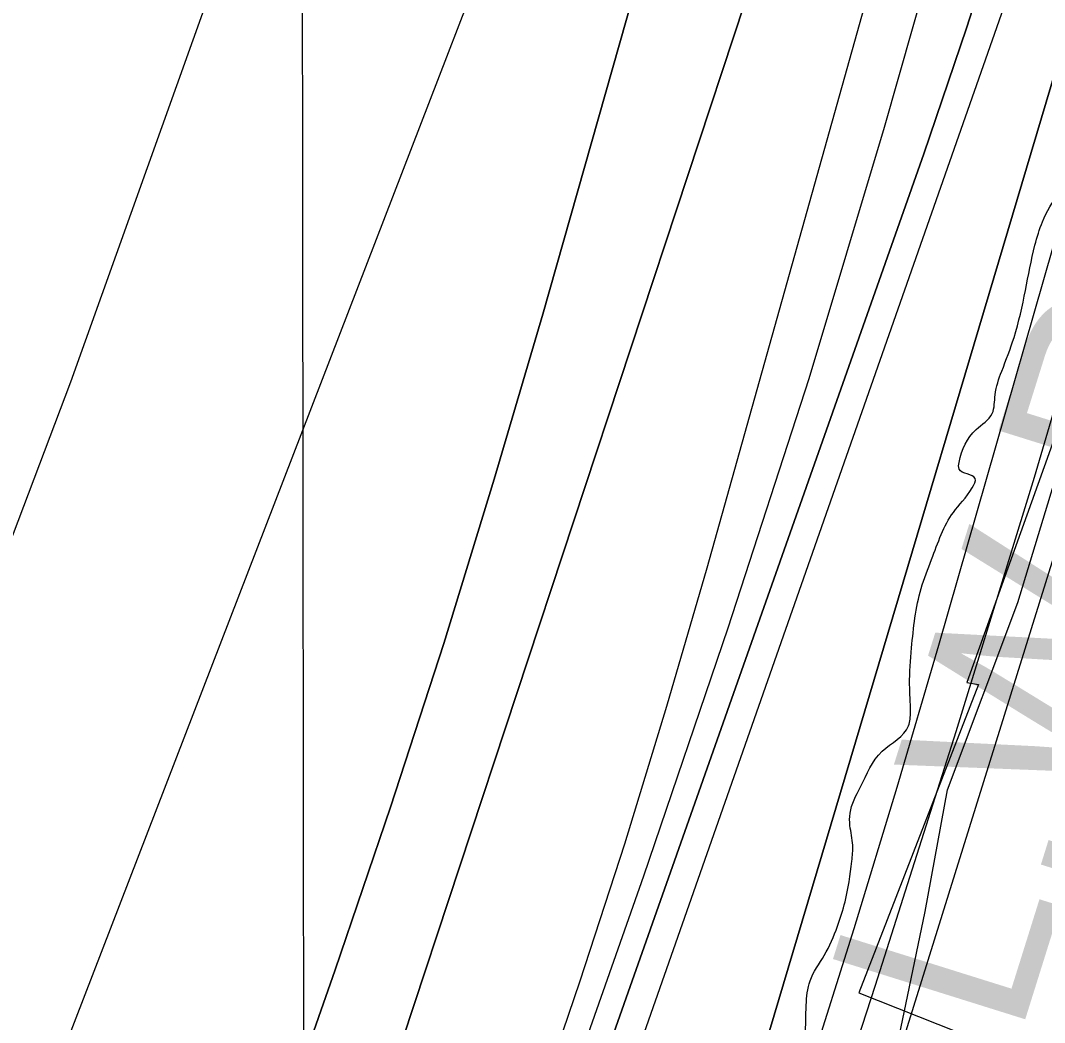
# Model space of a CAD drawing. Extents: x 3297716 to 3335574, y 688621 to 713991.
# Drawn here: x 3322747.6 to 3323169.5, y 694399.2 to 694812 of the extents above; entities that cross this region are included whole.
import ezdxf

# ---------------------------------------------------------------- set-up
doc = ezdxf.new("R2010")
doc.units = 0
for name, color, linetype in [('V-GRID-MAJR', 7, 'Continuous'), ('V-RIVR-EDGE', 7, 'Continuous'), ('V-RRAP-FSHR', 7, 'Continuous'), ('V-RRAP-RVMT', 7, 'Continuous'), ('V-TOPO-DPTH', 7, 'Continuous'), ('V-TOPO-MAJR', 7, 'Continuous'), ('V-TOPO-MINR', 7, 'Continuous'), ('V-TOPO-WATR', 7, 'Continuous'), ('V-TOPO-WATR-IDEN', 7, 'Continuous')]:
    doc.layers.add(name, color=color, linetype=linetype)

msp = doc.modelspace()

# ---------------------------------------------------------------- linework, layer by layer
at = {"layer": 'V-GRID-MAJR'}
msp.add_spline([(3322864.78, 694020.83), (3322861.26, 697048.55), (3322854.2, 703110.13), (3322847.15, 709171.74), (3322843.62, 712205.6)], degree=3, dxfattribs=at)
at = {"layer": 'V-RIVR-EDGE'}
msp.add_spline([(3322948.37, 694020.91), (3322949.41, 694024.64), (3322957.6, 694042.46), (3322966.99, 694074.23), (3322979.87, 694110.27), (3322999.01, 694165.67), (3323019.31, 694218.75), (3323047.42, 694293.14), (3323064.99, 694340.8), (3323068.52, 694359.79), (3323070.1, 694370.26), (3323070.9, 694381.5), (3323071.35, 694406.32), (3323072.93, 694416.4), (3323078.77, 694426.86), (3323084.23, 694438.86), (3323087.36, 694448.94), (3323090.11, 694465.61), (3323090.52, 694472.2), (3323089.37, 694480.35), (3323089.39, 694485.39), (3323093.68, 694496.24), (3323102.64, 694510.95), (3323113.52, 694521.39), (3323114.31, 694527.21), (3323113.95, 694538.46), (3323114.76, 694553.58), (3323118.7, 694578), (3323123, 694590.01), (3323131.96, 694609.38), (3323139.74, 694619.44), (3323140.92, 694623.32), (3323134.33, 694627.21), (3323134.34, 694629.93), (3323141.36, 694643.48), (3323147.96, 694650.06), (3323149.15, 694657.81), (3323151.89, 694667.5), (3323156.96, 694681.45), (3323161.66, 694700.83), (3323165.59, 694719.43), (3323168.71, 694729.12), (3323174.95, 694741.13), (3323179.24, 694750.42), (3323184.31, 694763.98), (3323190.15, 694773.66), (3323189.4, 694781.42), (3323190.58, 694787.62), (3323200.33, 694810.09), (3323212.42, 694839.92), (3323221.02, 694868.21), (3323223.78, 694883.72), (3323229.64, 694903.09), (3323232.78, 694917.43), (3323234.75, 694930.61), (3323239.05, 694944.56), (3323242.18, 694953.48), (3323245.7, 694968.98), (3323248.84, 694981.38), (3323256.25, 695000.75), (3323259.37, 695006.95), (3323262.1, 695010.82), (3323260.96, 695021.3), (3323261.37, 695030.6), (3323262.55, 695039.52), (3323266.06, 695047.27), (3323266.46, 695051.92), (3323266.11, 695067.04), (3323267.32, 695083.33), (3323269.69, 695102.71), (3323271.27, 695115.51), (3323274.79, 695125.97), (3323280.23, 695129.83), (3323284.9, 695138.35), (3323287.26, 695149.21), (3323288.84, 695163.55), (3323288.86, 695169.37), (3323285.76, 695172.48), (3323285.77, 695176.74), (3323290.06, 695184.1), (3323291.24, 695191.85), (3323304.11, 695221.68), (3323311.14, 695239.5), (3323319.76, 695275.55), (3323326.06, 695314.31), (3323328.49, 695355.8), (3323328.18, 695389.54), (3323328.99, 695403.5), (3323333.29, 695415.9), (3323336.8, 695424.81), (3323336.82, 695432.18), (3323336.83, 695436.45), (3323334.51, 695438), (3323333.74, 695441.88), (3323334.15, 695448.47), (3323336.09, 695450.8), (3323336.51, 695462.04), (3323334.97, 695467.47), (3323336.54, 695474.06), (3323337.72, 695483.37), (3323338.9, 695489.57), (3323338.93, 695501.59), (3323339.72, 695508.96), (3323344.38, 695509.33), (3323347.51, 695521.74), (3323348.69, 695527.55), (3323352.18, 695529.48), (3323353.75, 695534.13), (3323353.75, 695535.68), (3323351.81, 695536.85), (3323349.51, 695546.16), (3323347.23, 695564.78), (3323348.42, 695576.03), (3323350.76, 695580.29), (3323348.83, 695584.17), (3323346.13, 695590.77), (3323352.4, 695615.96), (3323351.63, 695618.68), (3323350.47, 695619.84), (3323349.73, 695636.13), (3323350.52, 695641.95), (3323355.58, 695646.59), (3323358.32, 695659.38), (3323360.27, 695663.64), (3323363.37, 695663.24), (3323363.36, 695657.43), (3323367.22, 695648.89), (3323370.32, 695649.65), (3323370.74, 695664), (3323374.25, 695670.59), (3323381.25, 695680.26), (3323382.05, 695687.24), (3323388.7, 695710.88), (3323396.52, 695736.46), (3323397.7, 695745.37), (3323398.5, 695753.52), (3323397.74, 695759.33), (3323393.88, 695765.94), (3323394.28, 695773.69), (3323399.35, 695782.6), (3323407.11, 695785.29), (3323417.97, 695785.27), (3323417.98, 695788.76), (3323420.72, 695801.16), (3323422.29, 695809.3), (3323424.64, 695816.66), (3323424.67, 695827.91), (3323425.84, 695831.4), (3323428.56, 695834.1), (3323437.47, 695832.14), (3323439.03, 695835.24), (3323431.68, 695839.53), (3323429.76, 695847.29), (3323429.78, 695857.37), (3323430.59, 695869.78), (3323433.7, 695875.97), (3323435.27, 695879.85), (3323433.73, 695887.61), (3323434.91, 695893.03), (3323438.41, 695898.84), (3323445.8, 695905.81), (3323452.79, 695910.44), (3323454.35, 695912.76), (3323453.2, 695917.42), (3323447.39, 695922.86), (3323447.4, 695927.52), (3323447.42, 695932.17), (3323452.11, 695947.28), (3323456.04, 695967.44), (3323463.06, 695984.49), (3323466.95, 695989.52), (3323475.1, 695994.15), (3323476.28, 695998.03), (3323476.29, 696003.84), (3323479.02, 696010.43), (3323484.86, 696018.95), (3323492.25, 696027.07), (3323500.41, 696034.42), (3323505.87, 696046.82), (3323508.98, 696051.46), (3323516.36, 696056.49), (3323519.48, 696063.07), (3323526.09, 696068.1), (3323531.54, 696076.23), (3323536.21, 696085.52), (3323536.23, 696090.56), (3323531.98, 696097.94), (3323530.44, 696102.21), (3323530.44, 696104.54), (3323533.94, 696106.86), (3323544.08, 696129.32), (3323548.75, 696135.91), (3323553.44, 696149.85), (3323555.4, 696157.99), (3323554.64, 696165.36), (3323556.59, 696170.4), (3323558.15, 696173.89), (3323559.71, 696179.31), (3323566.35, 696195.2), (3323569.86, 696204.88), (3323570.27, 696214.19), (3323571.83, 696217.29), (3323578.04, 696218.05), (3323583.09, 696221.14), (3323583.88, 696229.28), (3323588.56, 696240.9), (3323595.18, 696250.19), (3323599.46, 696254.45), (3323606.44, 696256.76), (3323608.79, 696263.34), (3323619.36, 696304.04), (3323636.95, 696361), (3323653.4, 696425.72), (3323674.53, 696502.84), (3323685.09, 696538.5), (3323701.1, 696582.28), (3323710.87, 696613.67), (3323717.16, 696648.16), (3323723.85, 696687.32), (3323726.23, 696709.8), (3323735.23, 696743.91), (3323756.71, 696803.96), (3323773.91, 696858.99), (3323781.36, 696889.99), (3323782.92, 696896.58), (3323786.03, 696898.9), (3323786.43, 696902), (3323784.88, 696905.11), (3323782.18, 696907.83), (3323782.58, 696913.65), (3323780.64, 696915.59), (3323779.09, 696916.37), (3323779.12, 696925.29), (3323780.32, 696940.8), (3323785.4, 696958.24), (3323787.75, 696967.93), (3323789.69, 696967.53), (3323796.28, 696966.74), (3323797.84, 696969.07), (3323798.24, 696973.72), (3323801.39, 696993.88), (3323801.42, 697006.67), (3323801.47, 697025.29), (3323803.45, 697042.73), (3323803.86, 697051.65), (3323803.87, 697055.14), (3323801.16, 697059.03), (3323800.4, 697062.13), (3323801.95, 697063.68), (3323806.99, 697063.67), (3323807.39, 697067.16), (3323807.42, 697077.63), (3323807.83, 697088.48), (3323810.18, 697098.95), (3323812.53, 697109.03), (3323817.96, 697108.63), (3323823.39, 697109.39), (3323824.56, 697110.94), (3323821.47, 697113.66), (3323821.09, 697116.76), (3323819.92, 697117.54), (3323809.85, 697121.06), (3323809.47, 697122.61), (3323809.47, 697125.71), (3323818.44, 697143.91), (3323821.57, 697156.7), (3323825.45, 697157.47), (3323830.88, 697157.84), (3323833.99, 697159.78), (3323833.99, 697162.1), (3323830.12, 697164.05), (3323823.53, 697164.07), (3323823.15, 697167.17), (3323823.16, 697169.89), (3323825.1, 697171.43), (3323827.81, 697171.81), (3323829.37, 697172.2), (3323830.15, 697174.52), (3323831.71, 697179.17), (3323834.04, 697181.88), (3323834.06, 697187.31), (3323836.42, 697202.04), (3323835.27, 697205.92), (3323827.14, 697210.98), (3323823.27, 697216.03), (3323822.89, 697220.3), (3323824.46, 697224.95), (3323826.8, 697233.86), (3323831.48, 697242.77), (3323836.56, 697259.43), (3323841.27, 697282.69), (3323847.54, 697305.94), (3323851.84, 697323), (3323857.31, 697337.72), (3323865.1, 697352.44), (3323867.84, 697363.68), (3323867.09, 697371.43), (3323864.78, 697379.58), (3323867.14, 697391.99), (3323875.35, 697419.5), (3323883.14, 697434.22), (3323896.77, 697457.45), (3323907.28, 697471.78), (3323915.07, 697484.94), (3323917.82, 697500.06), (3323925.64, 697525.64), (3323933.83, 697546.17), (3323940.08, 697560.89), (3323942.03, 697569.03), (3323946.72, 697581.81), (3323953.35, 697596.53), (3323965.83, 697625.59), (3323975.58, 697647.28), (3323979.11, 697663.17), (3323983.41, 697679.06), (3323992.01, 697703.47), (3323996.7, 697721.69), (3324001.77, 697730.98), (3324007.61, 697740.28), (3324011.53, 697757.72), (3324016.23, 697778.26), (3324014.75, 697805.41), (3324012.86, 697825.58), (3324013.66, 697833.72), (3324020.71, 697864.73), (3324032.9, 697932.56), (3324038.39, 697956.98), (3324042.68, 697965.89), (3324046.58, 697972.47), (3324050.87, 697985.26), (3324055.93, 697991.84), (3324055.94, 697996.11), (3324055.57, 698003.47), (3324056.79, 698026.74), (3324061.14, 698060.47), (3324067.83, 698100.78), (3324075.3, 698139.16), (3324081.55, 698157.37), (3324088.56, 698168.6), (3324090.9, 698174.41), (3324094.81, 698187.58), (3324095.62, 698203.87), (3324097.26, 698239.16), (3324100.45, 698272.11), (3324108.32, 698319.4), (3324118.92, 698370.57), (3324132.6, 698414.36), (3324146.34, 698484.13), (3324153, 698511.26), (3324155.74, 698522.11), (3324161.58, 698527.91), (3324167.81, 698539.14), (3324172.5, 698553.09), (3324172.52, 698562.79), (3324169.44, 698571.32), (3324162.1, 698581.81), (3324160.94, 698585.69), (3324160.95, 698588.8), (3324167.25, 698626.4), (3324180.22, 698695.78), (3324201.79, 698795.78), (3324223.7, 698871.35), (3324235.43, 698911.26), (3324246.75, 698941.1), (3324253.02, 698969.39), (3324262.8, 699002.33), (3324270.2, 699013.56), (3324276.82, 699025.95), (3324280.34, 699038.35), (3324280.37, 699048.05), (3324280, 699057.36), (3324275.75, 699065.12), (3324274.63, 699081.41), (3324272.36, 699101.97), (3324269.69, 699123.31), (3324271.68, 699143.08), (3324274.84, 699166.34), (3324284.62, 699202), (3324289.34, 699227.97), (3324288.99, 699240.76), (3324287.45, 699246.2), (3324284.35, 699249.7), (3324270.41, 699255.55), (3324268.48, 699260.21), (3324271.22, 699271.83), (3324280.53, 699269.87), (3324281.31, 699272.58), (3324283.67, 699285.38), (3324286.43, 699306.7), (3324288.41, 699322.59), (3324292.34, 699342.36), (3324299.38, 699366), (3324314.29, 699434.99), (3324317.79, 699439.64), (3324326.71, 699439.61), (3324329.82, 699441.93), (3324329.83, 699448.14), (3324329.84, 699451.24), (3324334.89, 699455.11), (3324345.38, 699462.06), (3324350.06, 699474.85), (3324350.09, 699488.03), (3324350.12, 699497.34), (3324354.04, 699516.72), (3324362.65, 699545.4), (3324370.46, 699567.09), (3324371.64, 699575.62), (3324363.53, 699587.28), (3324361.21, 699591.55), (3324361.22, 699596.2), (3324361.23, 699600.86), (3324374.91, 699641.93), (3324390.56, 699699.28), (3324404.25, 699747.34), (3324408.99, 699779.51), (3324416.85, 699821.77), (3324421.16, 699839.98), (3324418.87, 699854.34), (3324419.28, 699864.03), (3324419.28, 699866.74), (3324416.96, 699867.91), (3324409.6, 699870.65), (3324408.83, 699872.59), (3324409.61, 699875.69), (3324415.07, 699888.86), (3324417.05, 699903.59), (3324417.07, 699913.29), (3324415.15, 699920.66), (3324412.45, 699924.16), (3324416.75, 699940.82), (3324421.01, 699938.1), (3324424.94, 699958.64), (3324426.96, 699990.05), (3324429.73, 700014.86), (3324433.69, 700045.87), (3324439.59, 700081.15), (3324442.78, 700115.27), (3324446.29, 700122.63), (3324447.08, 700129.22), (3324446.74, 700149.77), (3324449.53, 700177.3), (3324457, 700218.78), (3324465.22, 700252.49), (3324468.77, 700274.98), (3324468.83, 700299.02), (3324471.64, 700338.57), (3324481.49, 700399.43), (3324496.05, 700487.82), (3324505.13, 700552.56), (3324518.17, 700651.03), (3324528.84, 700729.34), (3324548.86, 700827.01), (3324554.75, 700855.69), (3324559.02, 700860.73), (3324565.25, 700868.08), (3324568.38, 700880.09), (3324568.39, 700885.13), (3324563.75, 700891.35), (3324563.38, 700895.23), (3324563.38, 700898.72), (3324568.09, 700920.04), (3324578.25, 700949.87), (3324578.66, 700961.89), (3324576.78, 700982.06), (3324579.56, 701010.37), (3324583.11, 701034.01), (3324587.78, 701040.98), (3324591.28, 701043.69), (3324604.47, 701048.31), (3324610.3, 701052.56), (3324613.03, 701058.76), (3324615.76, 701066.12), (3324624.77, 701101.78), (3324630.73, 701157.61), (3324636.7, 701222.35), (3324632.93, 701263.47), (3324633.79, 701299.15), (3324636.97, 701329.39), (3324647.96, 701383.26), (3324651.11, 701404.2), (3324653.48, 701421.26), (3324659.38, 701453.43), (3324663.72, 701482.89), (3324662.59, 701496.85), (3324663.01, 701509.65), (3324668.1, 701528.25), (3324671.25, 701548.02), (3324672.06, 701564.7), (3324673.28, 701584.47), (3324678.35, 701598.03), (3324681.13, 701624.78), (3324682.33, 701636.8), (3324688.16, 701645.32), (3324695.94, 701653.83), (3324697.12, 701661.97), (3324700.3, 701692.21)], degree=3, dxfattribs=at)
at = {"layer": 'V-RRAP-FSHR'}
msp.add_lwpolyline([(3323103.82, 694365.72), (3323120.38, 694444.97), (3323129.5, 694495.13), (3323158.55, 694572.21), (3323195.95, 694695.52), (3323255.05, 694869.55), (3323292.16, 694980.36), (3323308.15, 695070.29), (3323322.33, 695127.29), (3323353.53, 695214.95), (3323369.2, 695295.32), (3323386.85, 695435.82), (3323391.92, 695518.35), (3323409.43, 695611.81)], dxfattribs=at)
at = {"layer": 'V-RRAP-RVMT'}
for p, q in [((3322768.37, 694663.1), (3322824.77, 694821.12)), ((3323189.79, 694685.4), (3323137.55, 694539.24)), ((3322723.41, 694544.56), (3322768.37, 694663.1)), ((3323142.35, 694538.47), (3323093.06, 694411.46)), ((3323137.55, 694539.24), (3323142.35, 694538.47)), ((3323093.06, 694411.46), (3323133.52, 694395.34))]:
    msp.add_line(p, q, dxfattribs=at)
at = {"layer": 'V-TOPO-DPTH'}
for points in [[(3323264.85, 695853.36), (3323180.96, 695513.7), (3323164.75, 695447.94), (3323148.57, 695382.18), (3323132.45, 695316.4), (3323116.37, 695250.61), (3323092.76, 695153.84), (3323088.41, 695136.46), (3323083.94, 695119.1), (3323079.27, 695101.8), (3323074.47, 695084.53), (3322962.79, 694691.03), (3322942.83, 694623.05), (3322922.06, 694555.33), (3322900.07, 694487.99), (3322877.28, 694420.91), (3322835.08, 694300.36), (3322832.67, 694293.79), (3322830.13, 694287.28), (3322827.38, 694280.85), (3322824.5, 694274.47), (3322720.3, 694052.82), (3322705.03, 694020.67), (3321825.72, 694019.77)], [(3322754.24, 694020.72), (3322705.03, 694020.67), (3322720.3, 694052.82), (3322824.5, 694274.47), (3322827.38, 694280.85), (3322830.13, 694287.28), (3322832.67, 694293.79), (3322835.08, 694300.36), (3322877.28, 694420.91), (3322900.07, 694487.99), (3322922.06, 694555.33), (3322942.83, 694623.05), (3322962.79, 694691.03), (3323074.47, 695084.53), (3323079.27, 695101.8), (3323083.94, 695119.1), (3323088.41, 695136.46), (3323092.76, 695153.84), (3323116.37, 695250.61), (3323132.45, 695316.4), (3323148.57, 695382.18), (3323164.75, 695447.94), (3323180.96, 695513.7), (3323264.85, 695853.36)], [(3322901.87, 694020.87), (3322942.89, 694020.91), (3323016.25, 694171.68), (3323022.89, 694186.09), (3323029.13, 694200.67), (3323034.76, 694215.49), (3323039.98, 694230.47), (3323099.88, 694414.62), (3323133.09, 694519.07), (3323165.39, 694623.8), (3323196.3, 694728.95), (3323226.29, 694834.38), (3323271.67, 694997.95), (3323278.22, 695021.81), (3323284.7, 695045.69), (3323291.06, 695069.61), (3323297.35, 695093.54), (3323339.17, 695254.45), (3323364.55, 695354.37), (3323389.18, 695454.46), (3323412.7, 695554.83), (3323435.47, 695655.37)], [(3323236.36, 695602.27), (3323218.91, 695524.18), (3323202.21, 695445.92), (3323141.08, 695149.28), (3323136.05, 695125.58), (3323130.85, 695101.91), (3323125.39, 695078.31), (3323119.75, 695054.74), (3323113.71, 695031.28), (3323107.29, 695007.93), (3323100.34, 694984.73), (3323093.01, 694961.64), (3322881.67, 694321.39), (3322873.15, 694296.81), (3322864.17, 694272.42), (3322854.47, 694248.29), (3322844.3, 694224.35), (3322755.27, 694023.01), (3322754.24, 694020.72), (3322810.84, 694020.77)], [(3323236.36, 695602.27), (3323218.91, 695524.18), (3323202.21, 695445.92), (3323141.08, 695149.28), (3323136.05, 695125.58), (3323130.85, 695101.91), (3323125.39, 695078.31), (3323119.75, 695054.74), (3323113.71, 695031.28), (3323107.29, 695007.93), (3323100.34, 694984.73), (3323093.01, 694961.64), (3322881.67, 694321.39), (3322873.15, 694296.81), (3322864.17, 694272.42), (3322854.47, 694248.29), (3322844.3, 694224.35), (3322755.27, 694023.01), (3322754.24, 694020.72)], [(3323322.09, 695594.5), (3323300.96, 695496.49), (3323280.16, 695398.42), (3323259.6, 695300.29), (3323226.87, 695142.79), (3323219.25, 695107.58), (3323211.26, 695072.45), (3323202.71, 695037.45), (3323193.79, 695002.55), (3323184.2, 694966.28), (3323169.57, 694913.51), (3323154.09, 694860.99), (3323137.35, 694808.86), (3323119.76, 694757), (3322947.9, 694269.63), (3322942.54, 694255.16), (3322936.87, 694240.82), (3322930.75, 694226.67), (3322924.31, 694212.65), (3322832.58, 694020.8), (3322810.84, 694020.77)], [(3323322.09, 695594.5), (3323300.96, 695496.49), (3323280.16, 695398.42), (3323259.6, 695300.29), (3323226.87, 695142.79), (3323219.25, 695107.58), (3323211.26, 695072.45), (3323202.71, 695037.45), (3323193.79, 695002.55), (3323184.2, 694966.28), (3323169.57, 694913.51), (3323154.09, 694860.99), (3323137.35, 694808.86), (3323119.76, 694757), (3322947.9, 694269.63), (3322942.54, 694255.16), (3322936.87, 694240.82), (3322930.75, 694226.67), (3322924.31, 694212.65), (3322832.58, 694020.8), (3322901.87, 694020.87)], [(3322810.84, 694020.77), (3322843.94, 694089.25), (3322914.9, 694237.9), (3322917.28, 694243.11), (3322919.55, 694248.37), (3322921.65, 694253.7), (3322923.64, 694259.08), (3322959.15, 694360.22), (3322978.26, 694416.38), (3322996.65, 694472.76), (3323013.94, 694529.49), (3323030.5, 694586.45), (3323163.35, 695060.21)], [(3322810.84, 694020.77), (3322843.94, 694089.25), (3322914.9, 694237.9), (3322917.28, 694243.11), (3322919.55, 694248.37), (3322921.65, 694253.7), (3322923.64, 694259.08), (3322959.15, 694360.22), (3322978.26, 694416.38), (3322996.65, 694472.76), (3323013.94, 694529.49), (3323030.5, 694586.45), (3323163.35, 695060.21)], [(3322901.87, 694020.87), (3322992.62, 694194.91), (3322994.14, 694197.86), (3322995.64, 694200.82), (3322997.11, 694203.79), (3322998.56, 694206.77), (3323001.24, 694212.32), (3323001.51, 694212.97), (3323002.68, 694216.42), (3323003.89, 694220.11), (3323004.47, 694221.97), (3323005.03, 694223.82), (3323248.72, 695042.14)], [(3323248.72, 695042.14), (3323005.03, 694223.82), (3323004.47, 694221.97), (3323003.89, 694220.11), (3323002.68, 694216.42), (3323001.51, 694212.97), (3323001.24, 694212.32), (3322998.56, 694206.77), (3322997.11, 694203.79), (3322995.64, 694200.82), (3322994.14, 694197.86), (3322992.62, 694194.91), (3322901.87, 694020.87)]]:
    msp.add_lwpolyline(points, dxfattribs=at)
at = {"layer": 'V-TOPO-MAJR'}
msp.add_lwpolyline([(3322599.87, 694020.56), (3322734.36, 694310.42), (3322737.86, 694318.16), (3322741.26, 694325.95), (3322744.5, 694333.81), (3322747.64, 694341.71), (3323043.96, 695110.15), (3323045.26, 695113.61), (3323046.5, 695117.09), (3323047.67, 695120.6), (3323048.79, 695124.12), (3323050.85, 695130.82), (3323050.9, 695131.01), (3323051.06, 695131.58), (3323052.17, 695136.08), (3323053.26, 695140.95), (3323053.96, 695144.21), (3323054.62, 695147.48), (3323055.22, 695150.75), (3323055.78, 695154.04), (3323100.57, 695432.44), (3323115.73, 695518.86), (3323132.51, 695604.95)], dxfattribs=at)
at = {"layer": 'V-TOPO-MINR'}
for points in [[(3322821.91, 694020.79), (3322919.61, 694225.27), (3322924.01, 694234.89), (3322928.21, 694244.6), (3322932.09, 694254.43), (3322935.76, 694264.36), (3323004.46, 694459.59), (3323039.22, 694561.86), (3323072.49, 694664.58), (3323103.56, 694767.99), (3323133.15, 694871.86), (3323177.31, 695033.46), (3323183.53, 695056.93), (3323189.5, 695080.45), (3323195.1, 695104.07), (3323200.46, 695127.75), (3323223.13, 695231.74), (3323239.24, 695307.53), (3323254.81, 695383.43), (3323269.59, 695459.5), (3323283.83, 695535.66), (3323348.01, 695889.17)], [(3323264.85, 695853.36), (3323180.96, 695513.7), (3323164.75, 695447.94), (3323148.57, 695382.18), (3323132.45, 695316.4), (3323116.37, 695250.61), (3323092.76, 695153.84), (3323088.41, 695136.46), (3323083.94, 695119.1), (3323079.27, 695101.8), (3323074.47, 695084.53), (3322962.79, 694691.03), (3322942.83, 694623.05), (3322922.06, 694555.33), (3322900.07, 694487.99), (3322877.28, 694420.91), (3322835.08, 694300.36), (3322832.67, 694293.79), (3322830.13, 694287.28), (3322827.38, 694280.85), (3322824.5, 694274.47), (3322720.3, 694052.82), (3322705.03, 694020.67)], [(3322925.95, 694020.89), (3323008.77, 694191.98), (3323012.14, 694199.3), (3323015.31, 694206.7), (3323018.18, 694214.21), (3323020.86, 694221.81), (3323054.05, 694322.05), (3323072.83, 694379.94), (3323091.15, 694437.97), (3323108.76, 694496.21), (3323125.91, 694554.6), (3323259.77, 695020.62), (3323264.16, 695036.12), (3323268.45, 695051.64), (3323272.62, 695067.19), (3323276.7, 695082.76), (3323302.34, 695182.24), (3323318.55, 695247.71), (3323333.91, 695313.37), (3323348, 695379.32), (3323361.26, 695445.45), (3323428.09, 695796.44)], [(3322942.89, 694020.91), (3323016.25, 694171.68), (3323022.89, 694186.09), (3323029.13, 694200.67), (3323034.76, 694215.49), (3323039.98, 694230.47), (3323099.88, 694414.62), (3323133.09, 694519.07), (3323165.39, 694623.8), (3323196.3, 694728.95), (3323226.29, 694834.38), (3323271.67, 694997.95), (3323278.22, 695021.81), (3323284.7, 695045.69), (3323291.06, 695069.61), (3323297.35, 695093.54), (3323339.17, 695254.45), (3323364.55, 695354.37), (3323389.18, 695454.46), (3323412.7, 695554.83), (3323435.47, 695655.37)], [(3322970.53, 694020.94), (3323027.2, 694144.42), (3323037.65, 694168.41), (3323047.48, 694192.63), (3323056.37, 694217.22), (3323064.63, 694242.05), (3323195.54, 694662.49), (3323214.57, 694724.94), (3323233.1, 694787.52), (3323250.88, 694850.33), (3323268.16, 694913.28), (3323284.45, 694974.04), (3323293.19, 695006.72), (3323301.91, 695039.41), (3323310.6, 695072.11), (3323319.26, 695104.82), (3323424.66, 695503.52), (3323439.59, 695560.48), (3323454.36, 695617.49)], [(3322850.64, 694020.82), (3322930.88, 694196.59), (3322939.53, 694216.25), (3322947.81, 694236.05), (3322955.56, 694256.07), (3322962.94, 694276.23), (3323236.89, 695057.59), (3323237.45, 695059.25), (3323238.48, 695062.6), (3323238.64, 695063.28), (3323238.81, 695064.09), (3323238.94, 695064.72), (3323239, 695065.04), (3323319.03, 695476.46), (3323332.66, 695544.11), (3323346.89, 695611.62)], [(3322754.24, 694020.72), (3322755.27, 694023.01), (3322844.3, 694224.35), (3322854.47, 694248.29), (3322864.17, 694272.42), (3322873.15, 694296.81), (3322881.67, 694321.39), (3323093.01, 694961.64), (3323100.34, 694984.73), (3323107.29, 695007.93), (3323113.71, 695031.28), (3323119.75, 695054.74), (3323125.39, 695078.31), (3323130.85, 695101.91), (3323136.05, 695125.58), (3323141.08, 695149.28), (3323202.21, 695445.92), (3323218.91, 695524.18), (3323236.36, 695602.27)], [(3322832.58, 694020.8), (3322924.31, 694212.65), (3322930.75, 694226.67), (3322936.87, 694240.82), (3322942.54, 694255.16), (3322947.9, 694269.63), (3323119.76, 694757), (3323137.35, 694808.86), (3323154.09, 694860.99), (3323169.57, 694913.51), (3323184.2, 694966.28), (3323193.79, 695002.55), (3323202.71, 695037.45), (3323211.26, 695072.45), (3323219.25, 695107.58), (3323226.87, 695142.79), (3323259.6, 695300.29), (3323280.16, 695398.42), (3323300.96, 695496.49), (3323322.09, 695594.5)], [(3322810.84, 694020.77), (3322843.94, 694089.25), (3322914.9, 694237.9), (3322917.28, 694243.11), (3322919.55, 694248.37), (3322921.65, 694253.7), (3322923.64, 694259.08), (3322959.15, 694360.22), (3322978.26, 694416.38), (3322996.65, 694472.76), (3323013.94, 694529.49), (3323030.5, 694586.45), (3323163.35, 695060.21)]]:
    msp.add_lwpolyline(points, dxfattribs=at)
at = {"layer": 'V-TOPO-WATR'}
msp.add_lwpolyline([(3322901.87, 694020.87), (3322992.62, 694194.91), (3322994.14, 694197.86), (3322995.64, 694200.82), (3322997.11, 694203.79), (3322998.56, 694206.77), (3323001.24, 694212.32), (3323001.51, 694212.97), (3323002.68, 694216.42), (3323003.89, 694220.11), (3323004.47, 694221.97), (3323005.03, 694223.82), (3323248.72, 695042.14)], dxfattribs=at)

# ---------------------------------------------------------------- texts
at = {"layer": 'V-TOPO-WATR-IDEN'}
msp.add_text('L.W.R.P.', height=83, rotation=72.6021, dxfattribs=at).set_placement((3323158.85, 694391.85))

doc.saveas('drawing.dxf')
